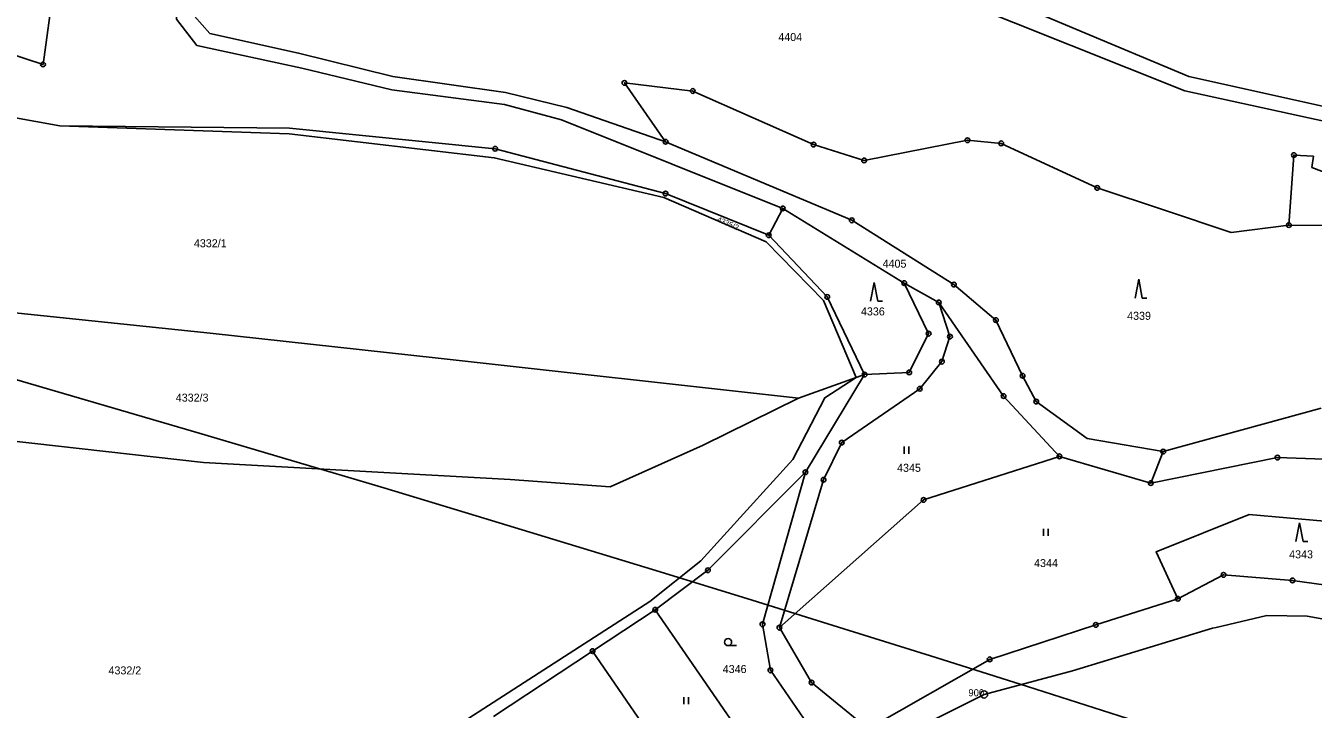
# Model space of a CAD drawing. Extents: x -644096 to -634268, y -1141430 to -1133463.
# Drawn here: x -639599.6 to -639326.2, y -1136804.8 to -1136659.6 of the extents above; entities that cross this region are included whole.
import ezdxf

# ---------------------------------------------------------------- set-up
doc = ezdxf.new("R2010")
doc.units = 0
for name, color, linetype in [('_CIVIL_CONSTRUCTION', 7, 'Continuous'), ('spodek_zarez', 7, 'Continuous'), ('svrsek_osa_sjezdy', 7, 'Continuous'), ('svrsek_osa_terminal_VRT', 7, 'Continuous'), ('svrsek_osa_VRT', 7, 'Continuous'), ('terminal_VRT', 7, 'Continuous')]:
    doc.layers.add(name, color=color, linetype=linetype)

msp = doc.modelspace()

# ---------------------------------------------------------------- linework, layer by layer
at = {"layer": '_CIVIL_CONSTRUCTION'}
for centre, radius in [((-639595.94, -1136667.84), 0.5), ((-639595.94, -1136667.84), 0.0303), ((-639472.44, -1136671.76), 0.5), ((-639472.44, -1136671.76), 0.0303), ((-639457.95, -1136673.47), 0.5), ((-639457.95, -1136673.47), 0.0303), ((-639463.7, -1136684.24), 0.5), ((-639463.7, -1136684.24), 0.0303), ((-639432.28, -1136684.84), 0.5), ((-639399.61, -1136683.93), 0.5), ((-639399.61, -1136683.93), 0.0303), ((-639392.43, -1136684.59), 0.5), ((-639499.9, -1136685.75), 0.5), ((-639499.9, -1136685.75), 0.0303), ((-639432.28, -1136684.84), 0.0303), ((-639392.43, -1136684.59), 0.0303), ((-639330.25, -1136687.07), 0.5), ((-639330.25, -1136687.07), 0.0303), ((-639421.55, -1136688.23), 0.5), ((-639421.55, -1136688.23), 0.0303), ((-639463.73, -1136695.27), 0.5), ((-639463.73, -1136695.27), 0.0303), ((-639372.04, -1136694.05), 0.5), ((-639372.04, -1136694.05), 0.0303), ((-639438.84, -1136698.4), 0.5), ((-639438.84, -1136698.4), 0.0303), ((-639424.17, -1136700.94), 0.5), ((-639441.82, -1136704.11), 0.5), ((-639424.17, -1136700.94), 0.0303), ((-639331.33, -1136701.94), 0.5), ((-639331.33, -1136701.94), 0.0303), ((-639441.82, -1136704.11), 0.0303), ((-639413.04, -1136714.26), 0.5), ((-639413.04, -1136714.26), 0.0303), ((-639402.48, -1136714.58), 0.5), ((-639402.48, -1136714.58), 0.0303), ((-639429.39, -1136717.22), 0.5), ((-639429.39, -1136717.22), 0.0303), ((-639405.69, -1136718.38), 0.5), ((-639405.69, -1136718.38), 0.0303), ((-639393.56, -1136722.13), 0.5), ((-639393.56, -1136722.13), 0.0303), ((-639407.84, -1136725.01), 0.5), ((-639407.84, -1136725.01), 0.0303), ((-639403.31, -1136725.64), 0.5), ((-639403.31, -1136725.64), 0.0303), ((-639405.04, -1136730.96), 0.5), ((-639405.04, -1136730.96), 0.0303), ((-639421.46, -1136733.7), 0.5), ((-639421.46, -1136733.7), 0.0303), ((-639411.98, -1136733.24), 0.5), ((-639411.98, -1136733.24), 0.0303), ((-639387.88, -1136733.94), 0.5), ((-639409.73, -1136736.71), 0.5), ((-639387.88, -1136733.94), 0.0303), ((-639409.73, -1136736.71), 0.0303), ((-639391.92, -1136738.27), 0.5), ((-639391.92, -1136738.27), 0.0303), ((-639384.99, -1136739.44), 0.5), ((-639384.99, -1136739.44), 0.0303), ((-639426.3, -1136748.15), 0.5), ((-639426.3, -1136748.15), 0.0303), ((-639358.02, -1136750.06), 0.5), ((-639358.02, -1136750.06), 0.0303), ((-639380.08, -1136751.07), 0.5), ((-639380.08, -1136751.07), 0.0303), ((-639333.77, -1136751.34), 0.5), ((-639333.77, -1136751.34), 0.0303), ((-639434.02, -1136754.45), 0.5), ((-639434.02, -1136754.45), 0.0303), ((-639430.16, -1136756.05), 0.5), ((-639430.16, -1136756.05), 0.0303), ((-639360.67, -1136756.74), 0.5), ((-639360.67, -1136756.74), 0.0303), ((-639408.91, -1136760.33), 0.5), ((-639408.91, -1136760.33), 0.0303), ((-639454.71, -1136775.27), 0.5), ((-639454.71, -1136775.27), 0.0303), ((-639345.22, -1136776.24), 0.5), ((-639345.22, -1136776.24), 0.0303), ((-639330.56, -1136777.43), 0.5), ((-639330.56, -1136777.43), 0.0303), ((-639354.92, -1136781.33), 0.5), ((-639354.92, -1136781.33), 0.0303), ((-639465.91, -1136783.66), 0.5), ((-639465.91, -1136783.66), 0.0303), ((-639443.13, -1136786.75), 0.5), ((-639443.13, -1136786.75), 0.0303), ((-639439.53, -1136787.46), 0.5), ((-639439.53, -1136787.46), 0.0303), ((-639372.34, -1136786.86), 0.5), ((-639372.34, -1136786.86), 0.0303), ((-639479.22, -1136792.45), 0.5), ((-639479.22, -1136792.45), 0.0303), ((-639394.88, -1136794.19), 0.5), ((-639441.46, -1136796.52), 0.5), ((-639441.46, -1136796.52), 0.0303), ((-639394.88, -1136794.19), 0.0303), ((-639432.72, -1136799.11), 0.5), ((-639432.72, -1136799.11), 0.0303), ((-639396.06, -1136801.65), 0.75), ((-639396.06, -1136801.65), 0.03)]:
    msp.add_circle(centre, radius, dxfattribs=at)
at = {"layer": 'spodek_zarez'}
msp.add_circle((-638683.07, -1137056.85), 1378.08, dxfattribs=at)
at = {"layer": 'svrsek_osa_sjezdy'}
for p, q in [((-639419.41, -1136714.13), (-639420.16, -1136718.13)), ((-639418.66, -1136718.13), (-639419.41, -1136714.13)), ((-639363.22, -1136713.45), (-639363.97, -1136717.45)), ((-639362.47, -1136717.45), (-639363.22, -1136713.45)), ((-639418.66, -1136718.13), (-639417.66, -1136718.13)), ((-639362.47, -1136717.45), (-639361.47, -1136717.45)), ((-639413.05, -1136750.51), (-639413.05, -1136749.01)), ((-639412.05, -1136750.51), (-639412.05, -1136749.01)), ((-639383.44, -1136767.94), (-639383.44, -1136766.44)), ((-639382.44, -1136767.94), (-639382.44, -1136766.44)), ((-639329.08, -1136765.18), (-639329.83, -1136769.18)), ((-639328.33, -1136769.18), (-639329.08, -1136765.18)), ((-639328.33, -1136769.18), (-639327.33, -1136769.18)), ((-639450.43, -1136791.28), (-639448.68, -1136791.28)), ((-639459.84, -1136803.72), (-639459.84, -1136802.22)), ((-639458.84, -1136803.72), (-639458.84, -1136802.22))]:
    msp.add_line(p, q, dxfattribs=at)
msp.add_circle((-639450.43, -1136790.53), 0.75, dxfattribs=at)
at = {"layer": 'svrsek_osa_terminal_VRT'}
msp.add_arc((-642050.26, -1145189.6), 8802.25, 41.413152, 75.317049, dxfattribs=at)
at = {"layer": 'terminal_VRT'}
for p, q in [((-639438.84, -1136698.4), (-639441.82, -1136704.11)), ((-639413.04, -1136714.26), (-639438.84, -1136698.4)), ((-639317.33, -1136702.09), (-639331.33, -1136701.94)), ((-639413.04, -1136714.26), (-639405.69, -1136718.38)), ((-639435.5, -1136738.7), (-639423.25, -1136734.34)), ((-639421.46, -1136733.7), (-639434.02, -1136754.45)), ((-639423.25, -1136734.34), (-639421.46, -1136733.7)), ((-639358.02, -1136750.06), (-639324.51, -1136740.81)), ((-639358.02, -1136750.06), (-639360.67, -1136756.74)), ((-639360.67, -1136756.74), (-639380.08, -1136751.07)), ((-639465.91, -1136783.66), (-639479.22, -1136792.45)), ((-639465.91, -1136783.66), (-639441.57, -1136818.93)), ((-639479.22, -1136792.45), (-639500.28, -1136806.36)), ((-639454.04, -1136829.13), (-639479.22, -1136792.45))]:
    msp.add_line(p, q, dxfattribs=at)
for points in [[(-638842.53, -1136825.76), (-638872.04, -1136818.74), (-638898.09, -1136809.37), (-638925.27, -1136789.62), (-638944.63, -1136779.44), (-638978.13, -1136765.7), (-638993.6, -1136757.19), (-639003.96, -1136751.82), (-639011.77, -1136752.25), (-639023.42, -1136752.2), (-639044.78, -1136749.49), (-639063.43, -1136744.91), (-639090.36, -1136741.17), (-639156.89, -1136719.79), (-639210.47, -1136703.68), (-639266.13, -1136689.56), (-639352.6, -1136670.41), (-639448.61, -1136630.1), (-639454.35, -1136621.2), (-639459.41, -1136606.66)], [(-639486.42, -1136617.84), (-639491.1, -1136624.26), (-639504.32, -1136639.64), (-639512.8, -1136645.42), (-639522.55, -1136646.62), (-639543.3, -1136646.14), (-639558.9, -1136644.97), (-639563.86, -1136646.63), (-639567.07, -1136651.61), (-639567.62, -1136658.23), (-639563.24, -1136663.78), (-639540.95, -1136668.63), (-639521.85, -1136673.19), (-639497.91, -1136676.34), (-639485.83, -1136679.58), (-639438.84, -1136698.4)], [(-639481.14, -1136616.78), (-639482.09, -1136617.91), (-639485.49, -1136621.1), (-639488.91, -1136626), (-639499.91, -1136640.71), (-639511.3, -1136648.86), (-639521.98, -1136649.46), (-639542.72, -1136649.39), (-639560.76, -1136649.4), (-639563.35, -1136652.41), (-639563.74, -1136657.56), (-639560.52, -1136661.25), (-639541.65, -1136665.41), (-639521.63, -1136670.41), (-639497.7, -1136673.79), (-639484.72, -1136676.99), (-639463.7, -1136684.24)], [(-638920.97, -1136796.81), (-638927.52, -1136792.14), (-638946.58, -1136782.32), (-638978.7, -1136769.17), (-638994.79, -1136761.33), (-639004.89, -1136755.64), (-639012.52, -1136755.63), (-639023.55, -1136755.31), (-639045.28, -1136752.81), (-639063.78, -1136747.82), (-639086.46, -1136746.13), (-639157.92, -1136722.22), (-639210.87, -1136706.58), (-639266.82, -1136692.31), (-639353.43, -1136673.46), (-639450.68, -1136634.59)], [(-639633.56, -1136657.16), (-639623.11, -1136656.41), (-639611.48, -1136662.78), (-639603.47, -1136665.39), (-639595.94, -1136667.84), (-639594.48, -1136657.4), (-639593.83, -1136652.73)], [(-639649.76, -1136667.13), (-639625.65, -1136673.7), (-639602.58, -1136679.01), (-639592.36, -1136680.84)], [(-639331.33, -1136701.94), (-639343.62, -1136703.5), (-639357.78, -1136698.79), (-639372.04, -1136694.05), (-639392.43, -1136684.59), (-639399.61, -1136683.93), (-639421.55, -1136688.23), (-639432.28, -1136684.84), (-639457.95, -1136673.47), (-639472.44, -1136671.76), (-639463.7, -1136684.24)], [(-639441.82, -1136704.11), (-639463.73, -1136695.27), (-639499.9, -1136685.75), (-639543.62, -1136681.36), (-639592.36, -1136680.84)], [(-639592.36, -1136680.84), (-639543.63, -1136682.56), (-639500.09, -1136687.64), (-639464.07, -1136696.11), (-639442.38, -1136705.5), (-639430.19, -1136717.98), (-639423.25, -1136734.34)], [(-639463.7, -1136684.24), (-639424.17, -1136700.94), (-639402.48, -1136714.58), (-639393.56, -1136722.13), (-639387.88, -1136733.94), (-639384.99, -1136739.44), (-639374.18, -1136747.31), (-639358.02, -1136750.06)], [(-639326.08, -1136687.28), (-639330.25, -1136687.07), (-639331.12, -1136699.05), (-639331.33, -1136701.94)], [(-639326.08, -1136687.28), (-639326.46, -1136689.71), (-639305.95, -1136697.51), (-639267.64, -1136721.51), (-639253.09, -1136722.36), (-639230.98, -1136714.49), (-639228.22, -1136713.51)], [(-639421.46, -1136733.7), (-639429.39, -1136717.22), (-639441.82, -1136704.11)], [(-639705.03, -1136709.16), (-639670.88, -1136713.37), (-639624.35, -1136718.28), (-639560.45, -1136724.9), (-639511.98, -1136730.22), (-639435.5, -1136738.7)], [(-639421.46, -1136733.7), (-639411.98, -1136733.24), (-639407.84, -1136725.01), (-639413.04, -1136714.26)], [(-639405.69, -1136718.38), (-639403.31, -1136725.64), (-639405.04, -1136730.96), (-639409.73, -1136736.71), (-639426.3, -1136748.15), (-639430.16, -1136756.05), (-639439.53, -1136787.46)], [(-639380.08, -1136751.07), (-639391.92, -1136738.27), (-639405.69, -1136718.38)], [(-639435.5, -1136738.7), (-639455.71, -1136748.72), (-639475.49, -1136757.57), (-639496.72, -1136755.96), (-639561.88, -1136752.41), (-639619.11, -1136745.95), (-639675.55, -1136739.01), (-639711.76, -1136730.39)], [(-639605.68, -1136857.08), (-639601.62, -1136855.32), (-639564.06, -1136842.14), (-639546.22, -1136833.52), (-639512.92, -1136811.84), (-639506.69, -1136807.47), (-639467.06, -1136781.91), (-639456.2, -1136773.28), (-639436.72, -1136751.76), (-639429.92, -1136738.61), (-639423.25, -1136734.34)], [(-639380.08, -1136751.07), (-639408.91, -1136760.33), (-639439.53, -1136787.46)], [(-639256.24, -1136788.09), (-639252.36, -1136771.53), (-639301.65, -1136758.85), (-639319.91, -1136751.79), (-639333.77, -1136751.34), (-639360.67, -1136756.74)], [(-639434.02, -1136754.45), (-639454.71, -1136775.27), (-639465.91, -1136783.66)], [(-639434.45, -1136806.66), (-639441.46, -1136796.52), (-639443.13, -1136786.75), (-639434.02, -1136754.45)], [(-639256.24, -1136788.09), (-639275.1, -1136781.92), (-639303.49, -1136776.53), (-639313.22, -1136768.59), (-639323.75, -1136764.82), (-639339.74, -1136763.39), (-639359.53, -1136771.32), (-639354.92, -1136781.33)], [(-639354.92, -1136781.33), (-639345.22, -1136776.24), (-639330.56, -1136777.43), (-639307.07, -1136780.7), (-639280.11, -1136783.59), (-639256.6, -1136789.65), (-639256.24, -1136788.09)], [(-639420.69, -1136808.96), (-639394.88, -1136794.19), (-639372.34, -1136786.86), (-639354.92, -1136781.33)], [(-638980.05, -1136859.28), (-638992.41, -1136857.63), (-639050.75, -1136846.17), (-639117.42, -1136835.19), (-639121.13, -1136836.07), (-639187.15, -1136821.77), (-639216.38, -1136813.65), (-639220.38, -1136812.33), (-639260.51, -1136798.22), (-639303.87, -1136789.27), (-639327.46, -1136785.02), (-639336.05, -1136784.9), (-639346.79, -1136787.44), (-639347.56, -1136787.6), (-639377.27, -1136796.6), (-639396.06, -1136801.65), (-639416.6, -1136811.91)], [(-639439.53, -1136787.46), (-639432.72, -1136799.11), (-639420.69, -1136808.96)]]:
    msp.add_lwpolyline(points, dxfattribs=at)

# ---------------------------------------------------------------- texts
at = {"layer": '_CIVIL_CONSTRUCTION'}
msp.add_text('900', height=1.5, dxfattribs=at).set_placement((-639399.4, -1136802.03))
at = {"layer": 'svrsek_osa_VRT'}
for s, p in [('4404', (-639439.77, -1136662.85)), ('4332/1', (-639563.89, -1136706.66)), ('4405', (-639417.62, -1136710.99)), ('4336', (-639422.22, -1136721.14)), ('4339', (-639365.69, -1136722.07)), ('4332/3', (-639567.74, -1136739.45)), ('4345', (-639414.55, -1136754.36)), ('4343', (-639331.28, -1136772.73)), ('4344', (-639385.45, -1136774.59)), ('4332/2', (-639582.03, -1136797.39)), ('4346', (-639451.58, -1136797.1))]:
    msp.add_text(s, height=1.7, dxfattribs=at).set_placement(p)
msp.add_text('4335/2', height=1.14, rotation=336, dxfattribs=at).set_placement((-639452.88, -1136701.13))

doc.saveas('drawing.dxf')
